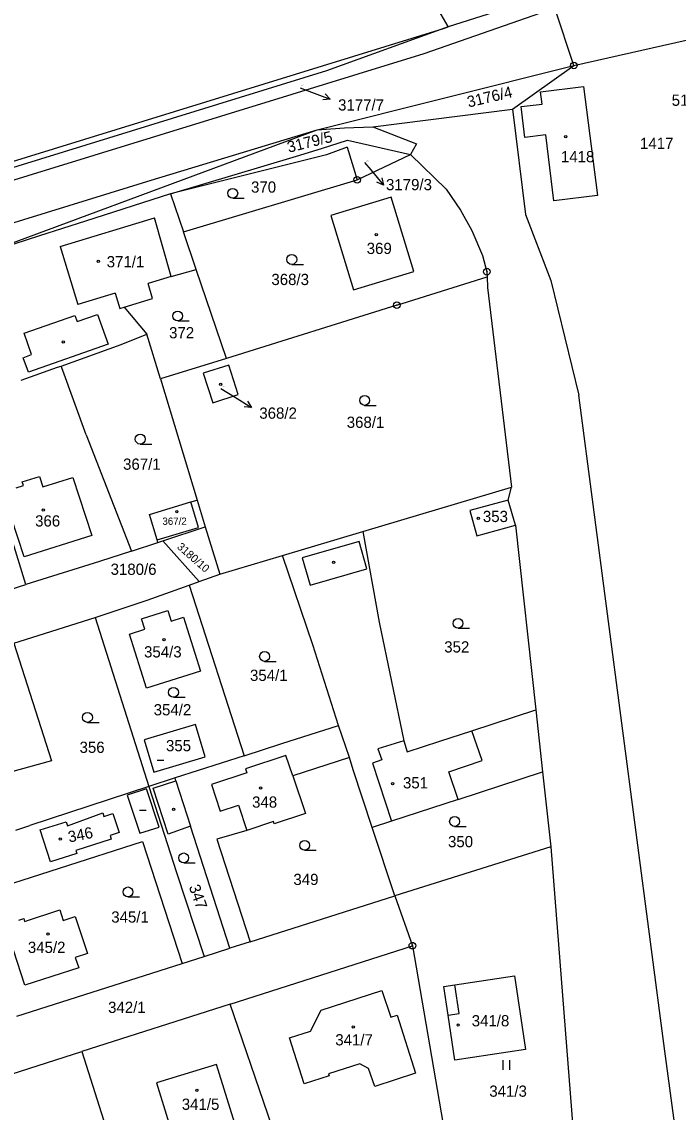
# Model space of a CAD drawing. Extents: x -736345 to -729997, y -1130177 to -1122501.
# Drawn here: x -733543.1 to -733443.8, y -1126498.8 to -1126333.8 of the extents above; entities that cross this region are included whole.
import ezdxf

# ---------------------------------------------------------------- set-up
doc = ezdxf.new("R2010")
doc.units = 0
for name, color, linetype in [('Vrstva 1', 7, 'Continuous'), ('Vrstva 16', 7, 'Continuous'), ('Vrstva 17', 7, 'Continuous'), ('Vrstva 18', 7, 'Continuous'), ('Vrstva 19', 7, 'Continuous'), ('Vrstva 25', 7, 'Continuous'), ('Vrstva 4', 7, 'Continuous')]:
    doc.layers.add(name, color=color, linetype=linetype)

msp = doc.modelspace()

# ---------------------------------------------------------------- linework, layer by layer
at = {"layer": 'Vrstva 1'}
for points in [[(-733481.45, -1126329.62), (-733478.63, -1126334.51)], [(-733462.45, -1126331.77), (-733482.29, -1126338.66)], [(-733468.56, -1126331.39), (-733478.58, -1126334.6)], [(-733459.58, -1126340.41), (-733462.45, -1126331.77)], [(-733587.9, -1126368.33), (-733479.31, -1126334.83)], [(-733478.58, -1126334.6), (-733496.98, -1126341.24)], [(-733479.31, -1126334.83), (-733478.58, -1126334.6)], [(-733478.58, -1126334.6), (-733478.63, -1126334.51)], [(-733459.58, -1126340.41), (-733437.43, -1126335.43)], [(-733482.29, -1126338.66), (-733542.21, -1126357.1)], [(-733498.39, -1126350.17), (-733459.58, -1126340.41)], [(-733468.85, -1126347.02), (-733459.58, -1126340.41)], [(-733496.98, -1126341.24), (-733553.39, -1126358.62)], [(-733464.61, -1126344.4), (-733458.1, -1126343.62)], [(-733458.1, -1126343.62), (-733456, -1126360.1)], [(-733464.38, -1126346.26), (-733464.61, -1126344.4)], [(-733489.97, -1126349.69), (-733468.85, -1126347.02)], [(-733468.85, -1126347.02), (-733466.89, -1126362.97)], [(-733467.55, -1126346.64), (-733464.38, -1126346.26)], [(-733466.97, -1126351.31), (-733467.55, -1126346.64)], [(-733550.28, -1126369.36), (-733498.39, -1126350.17)], [(-733523.53, -1126357.78), (-733498.39, -1126350.17)], [(-733498.39, -1126350.17), (-733494.26, -1126349.84)], [(-733494.26, -1126349.84), (-733489.97, -1126349.69)], [(-733489.97, -1126349.69), (-733483.36, -1126352.3)], [(-733497.75, -1126352.97), (-733493.85, -1126351.73)], [(-733493.85, -1126351.73), (-733484.27, -1126353.91)], [(-733463.81, -1126350.92), (-733466.97, -1126351.31)], [(-733462.59, -1126360.91), (-733463.81, -1126350.92)], [(-733501.55, -1126354.15), (-733497.75, -1126352.97)], [(-733493.9, -1126352.81), (-733497, -1126353.93)], [(-733493.9, -1126352.81), (-733492.35, -1126357.72)], [(-733483.36, -1126352.3), (-733484.27, -1126353.91)], [(-733497, -1126353.93), (-733520.62, -1126359.85)], [(-733520.62, -1126359.85), (-733501.55, -1126354.15)], [(-733492.35, -1126357.72), (-733484.27, -1126353.91)], [(-733484.27, -1126353.91), (-733478.9, -1126359.12)], [(-733542.21, -1126357.1), (-733600.14, -1126375.03)], [(-733555.25, -1126367.56), (-733523.53, -1126357.78)], [(-733518.65, -1126365.62), (-733492.35, -1126357.72)], [(-733520.62, -1126359.85), (-733533.49, -1126363.98)], [(-733520.62, -1126359.85), (-733518.65, -1126365.62)], [(-733478.9, -1126359.12), (-733476.71, -1126362.3)], [(-733456, -1126360.1), (-733462.59, -1126360.91)], [(-733487.22, -1126360.33), (-733496.33, -1126363.11)], [(-733483.79, -1126371.59), (-733487.22, -1126360.33)], [(-733496.33, -1126363.11), (-733492.9, -1126374.36)], [(-733476.71, -1126362.3), (-733474.99, -1126365.4)], [(-733466.89, -1126362.97), (-733463.08, -1126372.95)], [(-733533.49, -1126363.98), (-733540.41, -1126366.2)], [(-733540.41, -1126366.2), (-733550.28, -1126369.36)], [(-733516.71, -1126371.31), (-733518.65, -1126365.62)], [(-733474.99, -1126365.4), (-733473.4, -1126369.18)], [(-733473.4, -1126369.18), (-733472.74, -1126371.63)], [(-733520.5, -1126372.36), (-733516.71, -1126371.31)], [(-733512.13, -1126384.74), (-733516.71, -1126371.31)], [(-733492.9, -1126374.36), (-733483.79, -1126371.59)], [(-733472.74, -1126371.63), (-733472.71, -1126372.41)], [(-733520.5, -1126372.36), (-733524.01, -1126373.41)], [(-733523.32, -1126375.7), (-733524.01, -1126373.41)], [(-733486.36, -1126376.69), (-733472.71, -1126372.41)], [(-733472.71, -1126372.41), (-733472.65, -1126374.01)], [(-733463.08, -1126372.95), (-733458.84, -1126390.32)], [(-733472.65, -1126374.01), (-733469, -1126404.22)], [(-733527.64, -1126377), (-733523.32, -1126375.7)], [(-733486.36, -1126376.69), (-733512.13, -1126384.74)], [(-733527.64, -1126377), (-733524.17, -1126381.1)], [(-733528.06, -1126382.65), (-733524.17, -1126381.1)], [(-733522.13, -1126387.86), (-733524.17, -1126381.1)], [(-733537.15, -1126385.9), (-733528.06, -1126382.65)], [(-733512.13, -1126384.74), (-733522.13, -1126387.86)], [(-733543.18, -1126388.05), (-733537.72, -1126386.09)], [(-733537.72, -1126386.09), (-733537.15, -1126385.9)], [(-733536.9, -1126386.58), (-733537.15, -1126385.9)], [(-733533.35, -1126396.29), (-733536.9, -1126386.58)], [(-733511.77, -1126385.76), (-733515.68, -1126387)], [(-733510.37, -1126390.22), (-733511.77, -1126385.76)], [(-733522.13, -1126387.86), (-733516.59, -1126406.18)], [(-733515.68, -1126387), (-733514.19, -1126391.49)], [(-733514.19, -1126391.49), (-733510.37, -1126390.22)], [(-733445.8, -1126489.58), (-733458.84, -1126390.32)], [(-733533.35, -1126396.29), (-733526.51, -1126413.93)], [(-733542.48, -1126418.98), (-733547.8, -1126401.86)], [(-733491.52, -1126410.94), (-733469, -1126404.22)], [(-733469.5, -1126406.2), (-733469, -1126404.22)], [(-733517.55, -1126406.47), (-733516.59, -1126406.18)], [(-733516.59, -1126406.18), (-733515.37, -1126410.22)], [(-733469.5, -1126406.2), (-733475.3, -1126407.78)], [(-733468.42, -1126409.98), (-733469.5, -1126406.2)], [(-733523.8, -1126408.36), (-733517.55, -1126406.47)], [(-733475.3, -1126407.78), (-733474.26, -1126411.58)], [(-733522.62, -1126412.2), (-733523.8, -1126408.36)], [(-733521.78, -1126412.36), (-733515.37, -1126410.22)], [(-733515.37, -1126410.22), (-733513.14, -1126417.38)], [(-733503.67, -1126414.55), (-733491.52, -1126410.94)], [(-733491.52, -1126410.94), (-733489.01, -1126424.64)], [(-733474.26, -1126411.58), (-733468.42, -1126409.98)], [(-733468.42, -1126409.98), (-733465.33, -1126437.93)], [(-733526.51, -1126413.93), (-733522.53, -1126412.61)], [(-733522.53, -1126412.61), (-733522.62, -1126412.2)], [(-733522.53, -1126412.61), (-733521.78, -1126412.36)], [(-733521.78, -1126412.36), (-733516.29, -1126418.51)], [(-733526.51, -1126413.93), (-733531.37, -1126415.46)], [(-733513.14, -1126417.38), (-733503.67, -1126414.55)], [(-733499.05, -1126428.07), (-733503.67, -1126414.55)], [(-733531.37, -1126415.46), (-733542.48, -1126418.98)], [(-733516.29, -1126418.51), (-733513.14, -1126417.38)], [(-733554.71, -1126422.84), (-733542.48, -1126418.98)], [(-733524.16, -1126421.34), (-733517.8, -1126419.05)], [(-733517.8, -1126419.05), (-733516.29, -1126418.51)], [(-733517.8, -1126419.05), (-733509.46, -1126444.87)], [(-733532.02, -1126423.93), (-733524.16, -1126421.34)], [(-733524.98, -1126424.15), (-733521, -1126422.91)], [(-733521, -1126422.91), (-733520.5, -1126424.49)], [(-733544.3, -1126427.85), (-733532.02, -1126423.93)], [(-733532.02, -1126423.93), (-733523.89, -1126449.51)], [(-733524.5, -1126425.72), (-733524.98, -1126424.15)], [(-733520.5, -1126424.49), (-733518.64, -1126423.9)], [(-733518.64, -1126423.9), (-733516.08, -1126432.05)], [(-733526.82, -1126426.49), (-733524.5, -1126425.72)], [(-733489.01, -1126424.64), (-733485.3, -1126442.59)], [(-733544.3, -1126427.85), (-733538.62, -1126445.66)], [(-733524.25, -1126434.63), (-733526.82, -1126426.49)], [(-733495.21, -1126440.29), (-733499.05, -1126428.07)], [(-733516.08, -1126432.05), (-733524.25, -1126434.63)], [(-733475.03, -1126441.09), (-733465.33, -1126437.93)], [(-733465.33, -1126437.93), (-733464.3, -1126447.29)], [(-733516.84, -1126440.15), (-733524.61, -1126442.48)], [(-733515.38, -1126445.03), (-733516.84, -1126440.15)], [(-733503.74, -1126443.03), (-733495.21, -1126440.29)], [(-733493.5, -1126445.13), (-733495.21, -1126440.29)], [(-733479.83, -1126442.65), (-733475.03, -1126441.09)], [(-733524.61, -1126442.48), (-733523.15, -1126447.36)], [(-733485.3, -1126442.59), (-733484.78, -1126444.27)], [(-733484.78, -1126444.27), (-733479.83, -1126442.65)], [(-733509.46, -1126444.87), (-733503.74, -1126443.03)], [(-733538.62, -1126445.66), (-733546.53, -1126447.83)], [(-733523.15, -1126447.36), (-733515.38, -1126445.03)], [(-733509.46, -1126444.87), (-733519.92, -1126448.23)], [(-733493.5, -1126445.13), (-733502.11, -1126447.89)], [(-733492.98, -1126446.98), (-733493.5, -1126445.13)], [(-733490.07, -1126455.73), (-733492.98, -1126446.98)], [(-733477.08, -1126451.48), (-733464.3, -1126447.29)], [(-733464.3, -1126447.29), (-733463.04, -1126458.66)], [(-733519.92, -1126448.23), (-733523.89, -1126449.51)], [(-733523.25, -1126449.79), (-733519.78, -1126448.65)], [(-733519.78, -1126448.65), (-733519.92, -1126448.23)], [(-733502.11, -1126447.89), (-733500.19, -1126453.61)], [(-733523.89, -1126449.51), (-733541.91, -1126455.43)], [(-733523.89, -1126449.51), (-733519.69, -1126462.52)], [(-733520.96, -1126456.73), (-733523.25, -1126449.79)], [(-733477.08, -1126451.48), (-733487.16, -1126454.78)], [(-733500.19, -1126453.61), (-733504.9, -1126455.16)], [(-733544.02, -1126456.13), (-733541.91, -1126455.43)], [(-733517.56, -1126455.55), (-733520.96, -1126456.73)], [(-733511.62, -1126474), (-733517.56, -1126455.55)], [(-733505.01, -1126454.83), (-733509.08, -1126456.17)], [(-733504.9, -1126455.16), (-733505.01, -1126454.83)], [(-733487.16, -1126454.78), (-733490.07, -1126455.73)], [(-733486.64, -1126466.06), (-733490.07, -1126455.73)], [(-733509.08, -1126456.17), (-733513.61, -1126457.5)], [(-733513.61, -1126457.5), (-733508.56, -1126473.03)], [(-733550.02, -1126465.9), (-733524.85, -1126457.85)], [(-733524.85, -1126457.85), (-733518.82, -1126476.29)], [(-733463.04, -1126458.66), (-733486.64, -1126466.06)], [(-733463.04, -1126458.66), (-733459.32, -1126506.2)], [(-733519.69, -1126462.52), (-733515.49, -1126475.23)], [(-733508.56, -1126473.03), (-733486.64, -1126466.06)], [(-733486.64, -1126466.06), (-733484.01, -1126473.61)], [(-733542.69, -1126469.94), (-733537.35, -1126468.2)], [(-733537.35, -1126468.2), (-733536.83, -1126469.78)], [(-733543.58, -1126469.77), (-733542.82, -1126469.52)], [(-733542.82, -1126469.52), (-733542.69, -1126469.94)], [(-733536.83, -1126469.78), (-733535.02, -1126469.2)], [(-733535.02, -1126469.2), (-733533.19, -1126474.79)], [(-733542.64, -1126479.59), (-733545.49, -1126470.85)], [(-733515.49, -1126475.23), (-733511.62, -1126474)], [(-733508.56, -1126473.03), (-733511.62, -1126474)], [(-733511.6, -1126482.44), (-733484.01, -1126473.61)], [(-733484.01, -1126473.61), (-733477.94, -1126508.87)], [(-733533.19, -1126474.79), (-733535.01, -1126475.38)], [(-733535.01, -1126475.38), (-733534.5, -1126476.94)], [(-733518.82, -1126476.29), (-733515.49, -1126475.23)], [(-733543.87, -1126484.3), (-733518.82, -1126476.29)], [(-733534.5, -1126476.94), (-733542.64, -1126479.59)], [(-733477.57, -1126479.54), (-733468.58, -1126478.18)], [(-733468.58, -1126478.18), (-733466.89, -1126489.34)], [(-733497.81, -1126483.38), (-733488.61, -1126480.4)], [(-733488.61, -1126480.4), (-733487.26, -1126484.43)], [(-733479.25, -1126479.79), (-733477.57, -1126479.54)], [(-733478.59, -1126484.13), (-733479.25, -1126479.79)], [(-733511.6, -1126482.44), (-733534.04, -1126489.63)], [(-733500.17, -1126515.76), (-733511.6, -1126482.44)], [(-733499.4, -1126486.52), (-733497.81, -1126483.38)], [(-733487.26, -1126484.43), (-733486.33, -1126484.14)], [(-733486.33, -1126484.14), (-733483.52, -1126492.91)], [(-733477.57, -1126490.95), (-733478.59, -1126484.13)], [(-733502.62, -1126487.55), (-733499.4, -1126486.52)], [(-733500.37, -1126494.49), (-733502.62, -1126487.55)], [(-733550.09, -1126494.79), (-733534.04, -1126489.63)], [(-733534.04, -1126489.63), (-733528.79, -1126506.14)], [(-733466.89, -1126489.34), (-733477.57, -1126490.95)], [(-733441.21, -1126523.58), (-733445.8, -1126489.58)], [(-733513.67, -1126491.6), (-733522.75, -1126494.38)], [(-733510.43, -1126501.98), (-733513.67, -1126491.6)], [(-733491.94, -1126491.47), (-733496.72, -1126492.99)], [(-733490.67, -1126492.17), (-733491.94, -1126491.47)], [(-733489.71, -1126494.93), (-733490.67, -1126492.17)], [(-733496.62, -1126493.28), (-733500.37, -1126494.49)], [(-733496.72, -1126492.99), (-733496.62, -1126493.28)], [(-733483.52, -1126492.91), (-733489.71, -1126494.93)], [(-733522.75, -1126494.38), (-733519.81, -1126503.83)]]:
    msp.add_lwpolyline(points, dxfattribs=at)
at = {"layer": 'Vrstva 16'}
for points in [[(-733501, -1126343.79), (-733499.25, -1126344.46)], [(-733491.25, -1126355.11), (-733490.31, -1126356.22)], [(-733512.97, -1126389.29), (-733510.91, -1126390.58)]]:
    msp.add_lwpolyline(points, dxfattribs=at)
at = {"layer": 'Vrstva 25'}
for points in [[(-733499.25, -1126344.46), (-733496.452, -1126345.539)], [(-733497.205, -1126344.713), (-733496.452, -1126345.539), (-733497.565, -1126345.646)], [(-733490.31, -1126356.22), (-733488.382, -1126358.518)], [(-733488.642, -1126357.43), (-733488.382, -1126358.518), (-733489.408, -1126358.073)], [(-733511.19, -1126360.52), (-733509.44, -1126360.52)], [(-733502.25, -1126370.53), (-733500.5, -1126370.53)], [(-733519.52, -1126379.08), (-733517.77, -1126379.08)], [(-733510.91, -1126390.58), (-733508.372, -1126392.178)], [(-733508.952, -1126391.222), (-733508.372, -1126392.178), (-733509.485, -1126392.068)], [(-733491.23, -1126391.85), (-733489.48, -1126391.85)], [(-733525.19, -1126397.71), (-733523.44, -1126397.71)], [(-733477.1, -1126425.59), (-733475.35, -1126425.59)], [(-733506.37, -1126430.59), (-733504.62, -1126430.59)], [(-733520.16, -1126436.03), (-733518.41, -1126436.03)], [(-733533.17, -1126439.82), (-733531.42, -1126439.82)], [(-733522.6, -1126445.53), (-733521.6, -1126445.53)], [(-733525.29, -1126453.13), (-733524.29, -1126453.13)], [(-733477.62, -1126455.56), (-733475.87, -1126455.56)], [(-733500.31, -1126459.18), (-733498.56, -1126459.18)], [(-733518.61, -1126461.08), (-733516.86, -1126461.08)], [(-733527.04, -1126466.23), (-733525.29, -1126466.23)], [(-733470.277, -1126492.415), (-733470.277, -1126490.915)], [(-733469.243, -1126492.415), (-733469.243, -1126490.915)]]:
    msp.add_lwpolyline(points, dxfattribs=at)
for centre, radius in [((-733459.58, -1126340.41), 0.5), ((-733459.58, -1126340.41), 0.032), ((-733460.8, -1126351.2), 0.175), ((-733492.35, -1126357.72), 0.5), ((-733492.35, -1126357.72), 0.032), ((-733511.19, -1126359.77), 0.75), ((-733489.48, -1126366.01), 0.175), ((-733531.53, -1126370.07), 0.175), ((-733502.25, -1126369.78), 0.75), ((-733472.74, -1126371.63), 0.5), ((-733472.74, -1126371.63), 0.032), ((-733486.36, -1126376.69), 0.5), ((-733486.36, -1126376.69), 0.032), ((-733519.52, -1126378.33), 0.75), ((-733536.84, -1126382.25), 0.175), ((-733513, -1126388.65), 0.175), ((-733491.23, -1126391.1), 0.75), ((-733525.19, -1126396.96), 0.75), ((-733539.85, -1126407.69), 0.175), ((-733519.65, -1126407.95), 0.175), ((-733474.04, -1126408.95), 0.175), ((-733495.93, -1126415.61), 0.175), ((-733477.1, -1126424.84), 0.75), ((-733521.58, -1126427.3), 0.175), ((-733506.37, -1126429.84), 0.75), ((-733520.16, -1126435.28), 0.75), ((-733533.17, -1126439.07), 0.75), ((-733487, -1126449.11), 0.175), ((-733506.98, -1126449.73), 0.175), ((-733520.14, -1126453), 0.175), ((-733477.62, -1126454.81), 0.75), ((-733537.29, -1126457.49), 0.175), ((-733500.31, -1126458.43), 0.75), ((-733518.61, -1126460.33), 0.75), ((-733527.04, -1126465.48), 0.75), ((-733539.13, -1126471.85), 0.175), ((-733484.01, -1126473.61), 0.5), ((-733484.01, -1126473.61), 0.032), ((-733477.08, -1126485.63), 0.175), ((-733492.96, -1126485.9), 0.175), ((-733516.62, -1126495.5), 0.175)]:
    msp.add_circle(centre, radius, dxfattribs=at)
at = {"layer": 'Vrstva 4'}
for points in [[(-733537.3, -1126367.81), (-733523.02, -1126363.46)], [(-733520.5, -1126372.36), (-733523.02, -1126363.46)], [(-733537.3, -1126367.81), (-733534.64, -1126376.61)], [(-733528.96, -1126374.9), (-733534.64, -1126376.61)], [(-733528.96, -1126374.9), (-733528.27, -1126377.19)], [(-733542.09, -1126386.83), (-733542.88, -1126384.64), (-733541.62, -1126384.18), (-733542.75, -1126380.95), (-733535.07, -1126378.26), (-733534.71, -1126379.15), (-733531.64, -1126378.11), (-733530.04, -1126382.6), (-733542.09, -1126386.83)], [(-733528.27, -1126377.19), (-733527.64, -1126377)], [(-733543.03, -1126403.4), (-733540.41, -1126402.6)], [(-733540.41, -1126402.6), (-733539.92, -1126404.18)], [(-733539.92, -1126404.18), (-733535.37, -1126402.77)], [(-733535.37, -1126402.77), (-733532.5, -1126411.56)], [(-733543.97, -1126404.34), (-733542.85, -1126403.99)], [(-733542.85, -1126403.99), (-733543.03, -1126403.4)], [(-733542.73, -1126414.78), (-733545.62, -1126405.99)], [(-733516.38, -1126410.32), (-733517.55, -1126406.47)], [(-733522.62, -1126412.2), (-733516.38, -1126410.32)], [(-733532.5, -1126411.56), (-733542.73, -1126414.78)], [(-733492.06, -1126412.47), (-733500.66, -1126414.9)], [(-733490.89, -1126416.61), (-733492.06, -1126412.47)], [(-733500.66, -1126414.9), (-733499.49, -1126419.04)], [(-733499.49, -1126419.04), (-733490.89, -1126416.61)], [(-733473.45, -1126445.6), (-733475.03, -1126441.09)], [(-733485.3, -1126442.59), (-733489.23, -1126443.81)], [(-733489.23, -1126443.81), (-733488.65, -1126445.5)], [(-733503.14, -1126444.82), (-733509.27, -1126446.87)], [(-733502.11, -1126447.89), (-733503.14, -1126444.82)], [(-733488.65, -1126445.5), (-733490.06, -1126445.98)], [(-733490.06, -1126445.98), (-733487.16, -1126454.78)], [(-733478.51, -1126447.32), (-733473.45, -1126445.6)], [(-733509.07, -1126447.46), (-733514.42, -1126449.24)], [(-733509.27, -1126446.87), (-733509.07, -1126447.46)], [(-733477.08, -1126451.48), (-733478.51, -1126447.32)], [(-733519.78, -1126448.65), (-733517.56, -1126455.55)], [(-733514.42, -1126449.24), (-733513.1, -1126453.25)], [(-733524.24, -1126449.86), (-733527.15, -1126450.82)], [(-733527.15, -1126450.82), (-733525.26, -1126456.61)], [(-733522.34, -1126455.66), (-733524.24, -1126449.86)], [(-733513.1, -1126453.25), (-733510.33, -1126452.34)], [(-733510.33, -1126452.34), (-733509.08, -1126456.17)], [(-733536.19, -1126455.46), (-733530.87, -1126453.52)], [(-733530.87, -1126453.52), (-733530.69, -1126454.06)], [(-733530.69, -1126454.06), (-733529.31, -1126453.61)], [(-733529.31, -1126453.61), (-733528.37, -1126456.47)], [(-733540.33, -1126456.08), (-733536.4, -1126454.89)], [(-733536.4, -1126454.89), (-733536.19, -1126455.46)], [(-733525.26, -1126456.61), (-733522.34, -1126455.66)], [(-733538.74, -1126460.92), (-733540.33, -1126456.08)], [(-733529.56, -1126457.48), (-733534.91, -1126459.19)], [(-733528.37, -1126456.47), (-733529.75, -1126456.93)], [(-733529.75, -1126456.93), (-733529.56, -1126457.48)], [(-733534.91, -1126459.19), (-733534.77, -1126459.66)], [(-733534.77, -1126459.66), (-733538.74, -1126460.92)], [(-733476.92, -1126483.87), (-733477.57, -1126479.54)], [(-733478.59, -1126484.13), (-733476.92, -1126483.87)]]:
    msp.add_lwpolyline(points, dxfattribs=at)

# ---------------------------------------------------------------- texts
at = {"layer": 'Vrstva 16'}
for s, p in [('3177/7', (-733495.25, -1126347.24)), ('1417', (-733449.566, -1126353.06)), ('3179/3', (-733488, -1126359.3)), ('368/2', (-733507.17, -1126393.88))]:
    msp.add_text(s, height=1.7, dxfattribs=at).set_placement(p)
at = {"layer": 'Vrstva 17'}
msp.add_text('510', height=1.7, dxfattribs=at).set_placement((-733444.77, -1126346.53))
at = {"layer": 'Vrstva 18'}
for s, height, rotation, p in [('3177/7', 0.1, 15.90013, (-733500.863, -1126343.543)), ('3176/4', 1.7, 13.40011, (-733475.512, -1126346.8)), ('3179/5', 1.7, 14.00011, (-733502.715, -1126353.638)), ('3180/10', 1.2, 318.70254, (-733519.718, -1126413.402)), ('347', 1.7, 289.5023, (-733517.855, -1126464.691))]:
    msp.add_text(s, height=height, rotation=rotation, dxfattribs=at).set_placement(p)
for s, height, p in [('3179/3', 0.1, (-733491.05, -1126354.91)), ('370', 1.7, (-733508.42, -1126359.67)), ('368/3', 1.7, (-733505.34, -1126373.65)), ('372', 1.7, (-733520.82, -1126381.71)), ('368/1', 1.7, (-733493.94, -1126395.26)), ('367/1', 1.7, (-733527.78, -1126401.6)), ('3180/6', 1.7, (-733529.67, -1126417.5)), ('352', 1.7, (-733479.19, -1126429.25)), ('354/1', 1.7, (-733508.58, -1126433.55)), ('354/2', 1.7, (-733523.15, -1126438.76)), ('356', 1.7, (-733534.37, -1126444.44)), ('350', 1.7, (-733478.62, -1126458.71)), ('349', 1.7, (-733502.01, -1126464.43)), ('345/1', 1.7, (-733529.57, -1126470.12)), ('342/1', 1.7, (-733530.05, -1126483.79)), ('341/3', 1.7, (-733472.37, -1126496.47))]:
    msp.add_text(s, height=height, dxfattribs=at).set_placement(p)
at = {"layer": 'Vrstva 19'}
for s, height, p in [('1418', 1.7, (-733461.53, -1126355.07)), ('369', 1.7, (-733490.92, -1126368.95)), ('371/1', 1.7, (-733530.26, -1126370.97)), ('368/2', 0.1, (-733512.77, -1126389.09)), ('353', 1.7, (-733473.34, -1126409.51)), ('366', 1.7, (-733541.09, -1126410.19)), ('367/2', 1.1, (-733521.83, -1126409.93)), ('354/3', 1.7, (-733524.61, -1126430)), ('355', 1.7, (-733521.29, -1126444.19)), ('351', 1.7, (-733485.43, -1126449.81)), ('348', 1.7, (-733508.26, -1126452.73)), ('345/2', 1.7, (-733542.19, -1126474.71)), ('341/8', 1.7, (-733475.03, -1126485.82)), ('341/7', 1.7, (-733495.67, -1126488.7)), ('341/5', 1.7, (-733518.9, -1126498.45))]:
    msp.add_text(s, height=height, dxfattribs=at).set_placement(p)
msp.add_text('346', height=1.7, rotation=11.30009, dxfattribs=at).set_placement((-733535.934, -1126458.015))

doc.saveas('drawing.dxf')
